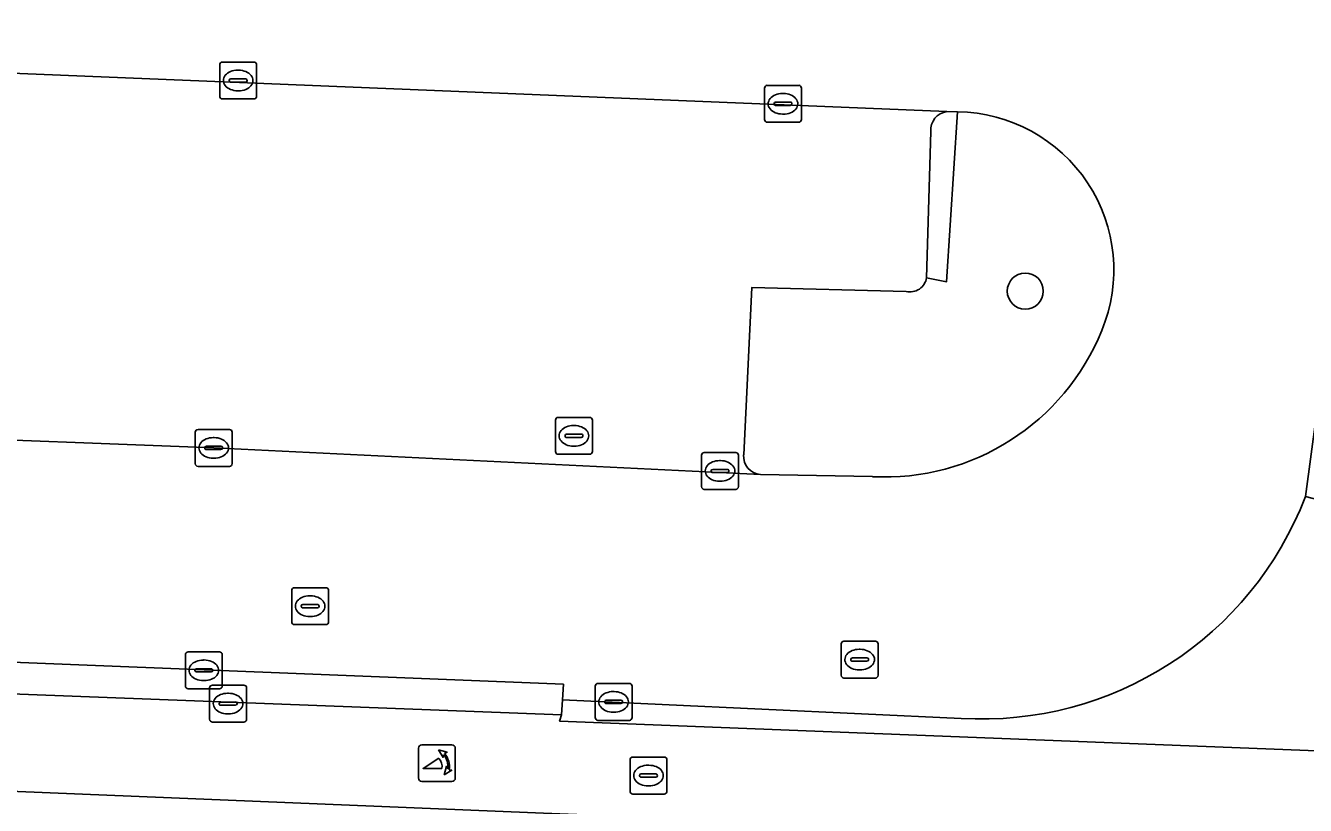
# Model space of a CAD drawing. Extents: x 160888 to 161385, y 386490 to 386908.
# Drawn here: x 161300.21 to 161334.91, y 386584.72 to 386605.86 of the extents above; entities that cross this region are included whole.
import ezdxf

# ---------------------------------------------------------------- set-up
doc = ezdxf.new("R2010")
doc.units = 0
for name, color, linetype in [('IMGEO_Boom', 7, 'Continuous'), ('IMGEO_Fietspad_gesloten', 7, 'Continuous'), ('IMGEO_Groenvoorziening', 7, 'Continuous'), ('IMGEO_Haag', 7, 'Continuous'), ('IMGEO_Kolk', 7, 'Continuous'), ('IMGEO_Parkeervlak_open', 7, 'Continuous'), ('IMGEO_Poller', 7, 'Continuous'), ('IMGEO_Rijbaan_lokaal_open', 7, 'Continuous'), ('IMGEO_Rioolput', 7, 'Continuous'), ('IMGEO_Voetpad_open', 7, 'Continuous')]:
    doc.layers.add(name, color=color, linetype=linetype)

msp = doc.modelspace()

# ---------------------------------------------------------------- linework, layer by layer
at = {"layer": 'IMGEO_Boom'}
msp.add_circle((161327.312, 386598.663), 0.489, dxfattribs=at)
at = {"layer": 'IMGEO_Fietspad_gesloten'}
for points in [[(161314.685, 386587.006), (161314.693, 386587.03), (161314.741, 386587.177), (161287.009, 386588.236), (161268.963, 386588.871), (161268.851, 386586.379), (161314.691, 386584.489), (161334.635, 386583.706)], [(161336.596, 386586.148), (161314.685, 386587.006)]]:
    msp.add_lwpolyline(points, dxfattribs=at)
at = {"layer": 'IMGEO_Groenvoorziening'}
for points in [[(161343.202, 386663.059), (161336.592, 386605.648), (161334.906, 386593.09), (161337.474, 386592.417)], [(161325.478, 386603.521), (161325.178, 386598.917), (161324.635, 386599.026)], [(161324.081, 386598.654), (161319.902, 386598.762), (161319.677, 386594.222)], [(161320.13, 386593.687), (161323.169, 386593.632)]]:
    msp.add_lwpolyline(points, dxfattribs=at)
for centre, radius, start, end in [((161325.423, 386599.233), 4.288, 337.5382, 89.2688), ((161324.188, 386599.093), 0.452, 256.3273, 351.4339), ((161323.497, 386599.975), 6.352, 267.04, 337.9906), ((161320.172, 386594.182), 0.497, 175.3775, 265.1336)]:
    msp.add_arc(centre, radius, start, end, dxfattribs=at)
at = {"layer": 'IMGEO_Haag'}
msp.add_lwpolyline([(161343.202, 386663.059), (161336.592, 386605.648), (161334.906, 386593.09), (161337.474, 386592.417)], dxfattribs=at)
at = {"layer": 'IMGEO_Kolk'}
for p, q in [((161305.546, 386604.871), (161306.398, 386604.871)), ((161305.471, 386603.945), (161305.471, 386604.797)), ((161305.959, 386604.651), (161305.984, 386604.651)), ((161306.472, 386604.797), (161306.472, 386603.945)), ((161305.73, 386604.365), (161305.73, 386604.377)), ((161306.168, 386604.328), (161305.77, 386604.328)), ((161305.773, 386604.414), (161306.171, 386604.414)), ((161306.214, 386604.377), (161306.214, 386604.365)), ((161320.242, 386603.314), (161320.242, 386604.166)), ((161320.317, 386604.24), (161321.169, 386604.24)), ((161321.243, 386604.166), (161321.243, 386603.314)), ((161306.398, 386603.871), (161305.546, 386603.871)), ((161305.982, 386604.091), (161305.957, 386604.091)), ((161320.73, 386604.02), (161320.755, 386604.02)), ((161320.501, 386603.734), (161320.501, 386603.746)), ((161320.939, 386603.697), (161320.541, 386603.697)), ((161320.544, 386603.783), (161320.942, 386603.783)), ((161320.753, 386603.46), (161320.728, 386603.46)), ((161320.985, 386603.746), (161320.985, 386603.734)), ((161321.169, 386603.24), (161320.317, 386603.24)), ((161314.575, 386594.312), (161314.575, 386595.164)), ((161314.65, 386595.238), (161315.502, 386595.238)), ((161315.576, 386595.164), (161315.576, 386594.312)), ((161304.809, 386593.985), (161304.809, 386594.837)), ((161304.884, 386594.911), (161305.736, 386594.911)), ((161305.81, 386594.837), (161305.81, 386593.985)), ((161314.877, 386594.781), (161315.275, 386594.781)), ((161315.063, 386595.018), (161315.088, 386595.018)), ((161305.111, 386594.454), (161305.509, 386594.454)), ((161305.297, 386594.691), (161305.322, 386594.691)), ((161314.834, 386594.732), (161314.834, 386594.744)), ((161315.272, 386594.695), (161314.874, 386594.695)), ((161315.086, 386594.458), (161315.061, 386594.458)), ((161315.318, 386594.744), (161315.318, 386594.732)), ((161305.068, 386594.405), (161305.068, 386594.417)), ((161305.506, 386594.368), (161305.108, 386594.368)), ((161305.32, 386594.131), (161305.295, 386594.131)), ((161305.552, 386594.417), (161305.552, 386594.405)), ((161315.502, 386594.238), (161314.65, 386594.238)), ((161318.535, 386593.361), (161318.535, 386594.213)), ((161318.61, 386594.287), (161319.462, 386594.287)), ((161319.536, 386594.213), (161319.536, 386593.361)), ((161305.736, 386593.911), (161304.884, 386593.911)), ((161318.794, 386593.781), (161318.794, 386593.793)), ((161319.232, 386593.744), (161318.834, 386593.744)), ((161318.837, 386593.83), (161319.235, 386593.83)), ((161319.023, 386594.067), (161319.048, 386594.067)), ((161319.278, 386593.793), (161319.278, 386593.781)), ((161319.046, 386593.507), (161319.021, 386593.507)), ((161319.462, 386593.287), (161318.61, 386593.287)), ((161304.616, 386588.882), (161305.468, 386588.882)), ((161304.541, 386587.956), (161304.541, 386588.808)), ((161305.029, 386588.662), (161305.054, 386588.662)), ((161305.542, 386588.808), (161305.542, 386587.956)), ((161304.8, 386588.376), (161304.8, 386588.388)), ((161305.238, 386588.339), (161304.84, 386588.339)), ((161304.843, 386588.425), (161305.241, 386588.425)), ((161305.284, 386588.388), (161305.284, 386588.376)), ((161305.468, 386587.882), (161304.616, 386587.882)), ((161305.052, 386588.102), (161305.027, 386588.102)), ((161305.199, 386587.054), (161305.199, 386587.906)), ((161305.274, 386587.98), (161306.126, 386587.98)), ((161306.2, 386587.906), (161306.2, 386587.054)), ((161315.651, 386587.1), (161315.651, 386587.952)), ((161315.726, 386588.026), (161316.578, 386588.026)), ((161316.652, 386587.952), (161316.652, 386587.1)), ((161305.501, 386587.523), (161305.899, 386587.523)), ((161305.687, 386587.76), (161305.712, 386587.76)), ((161315.91, 386587.52), (161315.91, 386587.532)), ((161315.953, 386587.569), (161316.351, 386587.569)), ((161316.139, 386587.806), (161316.164, 386587.806)), ((161316.394, 386587.532), (161316.394, 386587.52)), ((161305.458, 386587.474), (161305.458, 386587.486)), ((161305.896, 386587.437), (161305.498, 386587.437)), ((161305.71, 386587.2), (161305.685, 386587.2)), ((161305.942, 386587.486), (161305.942, 386587.474)), ((161316.348, 386587.483), (161315.95, 386587.483)), ((161316.162, 386587.246), (161316.137, 386587.246)), ((161306.126, 386586.98), (161305.274, 386586.98)), ((161316.578, 386587.026), (161315.726, 386587.026))]:
    msp.add_line(p, q, dxfattribs=at)
for points in [[(161305.546, 386604.871), (161306.398, 386604.871)], [(161305.471, 386603.945), (161305.471, 386604.797)], [(161306.472, 386604.797), (161306.472, 386603.945)], [(161320.242, 386603.314), (161320.242, 386604.166)], [(161320.317, 386604.24), (161321.169, 386604.24)], [(161321.243, 386604.166), (161321.243, 386603.314)], [(161306.398, 386603.871), (161305.546, 386603.871)], [(161321.169, 386603.24), (161320.317, 386603.24)], [(161314.575, 386594.312), (161314.575, 386595.164)], [(161314.65, 386595.238), (161315.502, 386595.238)], [(161315.576, 386595.164), (161315.576, 386594.312)], [(161304.809, 386593.985), (161304.809, 386594.837)], [(161304.884, 386594.911), (161305.736, 386594.911)], [(161305.81, 386594.837), (161305.81, 386593.985)], [(161315.502, 386594.238), (161314.65, 386594.238)], [(161318.535, 386593.361), (161318.535, 386594.213)], [(161318.61, 386594.287), (161319.462, 386594.287)], [(161319.536, 386594.213), (161319.536, 386593.361)], [(161305.736, 386593.911), (161304.884, 386593.911)], [(161319.462, 386593.287), (161318.61, 386593.287)], [(161304.616, 386588.882), (161305.468, 386588.882)], [(161304.541, 386587.956), (161304.541, 386588.808)], [(161305.542, 386588.808), (161305.542, 386587.956)], [(161305.468, 386587.882), (161304.616, 386587.882)], [(161305.199, 386587.054), (161305.199, 386587.906)], [(161305.274, 386587.98), (161306.126, 386587.98)], [(161306.2, 386587.906), (161306.2, 386587.054)], [(161315.651, 386587.1), (161315.651, 386587.952)], [(161315.726, 386588.026), (161316.578, 386588.026)], [(161316.652, 386587.952), (161316.652, 386587.1)], [(161306.126, 386586.98), (161305.274, 386586.98)], [(161316.578, 386587.026), (161315.726, 386587.026)]]:
    msp.add_lwpolyline(points, dxfattribs=at)
for centre, radius, start, end in [((161305.548, 386604.795), 0.0765, 91.552, 178.448), ((161305.548, 386604.795), 0.0765, 91.552, 178.448), ((161306.396, 386604.795), 0.0765, 1.552, 88.448), ((161306.396, 386604.795), 0.0765, 1.552, 88.448), ((161305.77, 386604.374), 0.0403, 85.8775, 175.7526), ((161305.767, 386604.364), 0.0366, 178.938, 274.7102), ((161306.171, 386604.371), 0.043, 264.8664, 352.4533), ((161306.175, 386604.376), 0.0386, 1.7309, 96.639), ((161320.319, 386604.164), 0.0765, 91.552, 178.448), ((161320.319, 386604.164), 0.0765, 91.552, 178.448), ((161321.167, 386604.164), 0.0765, 1.552, 88.448), ((161321.167, 386604.164), 0.0765, 1.552, 88.448), ((161305.548, 386603.947), 0.0765, 181.552, 268.448), ((161305.548, 386603.947), 0.0765, 181.552, 268.448), ((161306.396, 386603.947), 0.0765, 271.552, 358.448), ((161306.396, 386603.947), 0.0765, 271.552, 358.448), ((161320.541, 386603.743), 0.0403, 85.8775, 175.7526), ((161320.538, 386603.733), 0.0366, 178.938, 274.7102), ((161320.942, 386603.74), 0.043, 264.8664, 352.4533), ((161320.946, 386603.745), 0.0386, 1.7309, 96.639), ((161320.319, 386603.316), 0.0765, 181.552, 268.448), ((161320.319, 386603.316), 0.0765, 181.552, 268.448), ((161321.167, 386603.316), 0.0765, 271.552, 358.448), ((161321.167, 386603.316), 0.0765, 271.552, 358.448), ((161314.652, 386595.162), 0.0765, 91.552, 178.448), ((161314.652, 386595.162), 0.0765, 91.552, 178.448), ((161315.5, 386595.162), 0.0765, 1.552, 88.448), ((161315.5, 386595.162), 0.0765, 1.552, 88.448), ((161304.886, 386594.835), 0.0765, 91.552, 178.448), ((161304.886, 386594.835), 0.0765, 91.552, 178.448), ((161305.734, 386594.835), 0.0765, 1.552, 88.448), ((161305.734, 386594.835), 0.0765, 1.552, 88.448), ((161314.874, 386594.741), 0.0403, 85.8775, 175.7526), ((161315.279, 386594.743), 0.0386, 1.7309, 96.639), ((161305.108, 386594.414), 0.0403, 85.8775, 175.7526), ((161305.513, 386594.416), 0.0386, 1.7309, 96.639), ((161314.871, 386594.731), 0.0366, 178.938, 274.7102), ((161315.275, 386594.738), 0.043, 264.8664, 352.4533), ((161305.105, 386594.404), 0.0366, 178.938, 274.7102), ((161305.509, 386594.411), 0.043, 264.8664, 352.4533), ((161314.652, 386594.314), 0.0765, 181.552, 268.448), ((161314.652, 386594.314), 0.0765, 181.552, 268.448), ((161315.5, 386594.314), 0.0765, 271.552, 358.448), ((161315.5, 386594.314), 0.0765, 271.552, 358.448), ((161318.612, 386594.211), 0.0765, 91.552, 178.448), ((161318.612, 386594.211), 0.0765, 91.552, 178.448), ((161319.46, 386594.211), 0.0765, 1.552, 88.448), ((161319.46, 386594.211), 0.0765, 1.552, 88.448), ((161304.886, 386593.987), 0.0765, 181.552, 268.448), ((161304.886, 386593.987), 0.0765, 181.552, 268.448), ((161305.734, 386593.987), 0.0765, 271.552, 358.448), ((161305.734, 386593.987), 0.0765, 271.552, 358.448), ((161318.834, 386593.79), 0.0403, 85.8775, 175.7526), ((161318.831, 386593.78), 0.0366, 178.938, 274.7102), ((161319.235, 386593.787), 0.043, 264.8664, 352.4533), ((161319.239, 386593.792), 0.0386, 1.7309, 96.639), ((161318.612, 386593.363), 0.0765, 181.552, 268.448), ((161318.612, 386593.363), 0.0765, 181.552, 268.448), ((161319.46, 386593.363), 0.0765, 271.552, 358.448), ((161319.46, 386593.363), 0.0765, 271.552, 358.448), ((161304.618, 386588.806), 0.0765, 91.552, 178.448), ((161304.618, 386588.806), 0.0765, 91.552, 178.448), ((161305.466, 386588.806), 0.0765, 1.552, 88.448), ((161305.466, 386588.806), 0.0765, 1.552, 88.448), ((161304.84, 386588.385), 0.0403, 85.8775, 175.7526), ((161304.837, 386588.375), 0.0366, 178.938, 274.7102), ((161305.241, 386588.382), 0.043, 264.8664, 352.4533), ((161305.245, 386588.387), 0.0386, 1.7309, 96.639), ((161304.618, 386587.958), 0.0765, 181.552, 268.448), ((161304.618, 386587.958), 0.0765, 181.552, 268.448), ((161305.276, 386587.904), 0.0765, 91.552, 178.448), ((161305.276, 386587.904), 0.0765, 91.552, 178.448), ((161305.466, 386587.958), 0.0765, 271.552, 358.448), ((161305.466, 386587.958), 0.0765, 271.552, 358.448), ((161306.124, 386587.904), 0.0765, 1.552, 88.448), ((161306.124, 386587.904), 0.0765, 1.552, 88.448), ((161315.728, 386587.95), 0.0765, 91.552, 178.448), ((161315.728, 386587.95), 0.0765, 91.552, 178.448), ((161316.576, 386587.95), 0.0765, 1.552, 88.448), ((161316.576, 386587.95), 0.0765, 1.552, 88.448), ((161305.498, 386587.483), 0.0403, 85.8775, 175.7526), ((161305.903, 386587.485), 0.0386, 1.7309, 96.639), ((161315.95, 386587.529), 0.0403, 85.8775, 175.7526), ((161315.947, 386587.519), 0.0366, 178.938, 274.7102), ((161316.351, 386587.526), 0.043, 264.8664, 352.4533), ((161316.355, 386587.531), 0.0386, 1.7309, 96.639), ((161305.495, 386587.473), 0.0366, 178.938, 274.7102), ((161305.899, 386587.48), 0.043, 264.8664, 352.4533), ((161305.276, 386587.056), 0.0765, 181.552, 268.448), ((161305.276, 386587.056), 0.0765, 181.552, 268.448), ((161306.124, 386587.056), 0.0765, 271.552, 358.448), ((161306.124, 386587.056), 0.0765, 271.552, 358.448), ((161315.728, 386587.102), 0.0765, 181.552, 268.448), ((161315.728, 386587.102), 0.0765, 181.552, 268.448), ((161316.576, 386587.102), 0.0765, 271.552, 358.448), ((161316.576, 386587.102), 0.0765, 271.552, 358.448)]:
    msp.add_arc(centre, radius, start, end, dxfattribs=at)
for centre, major_axis, ratio, start_param, end_param in [((161305.958, 386604.371), (-0.387, 0.002), 0.722429, 4.712389, 7.853982), ((161305.983, 386604.371), (-0.39, 0.002), 0.717154, 1.570796, 4.712389), ((161320.729, 386603.74), (-0.387, 0.002), 0.722429, 4.712389, 7.853982), ((161320.754, 386603.74), (-0.39, 0.002), 0.717154, 1.570796, 4.712389), ((161315.062, 386594.738), (-0.387, 0.002), 0.722429, 4.712389, 7.853982), ((161315.087, 386594.738), (-0.39, 0.002), 0.717154, 1.570796, 4.712389), ((161305.296, 386594.411), (-0.387, 0.002), 0.722429, 4.712389, 7.853982), ((161305.321, 386594.411), (-0.39, 0.002), 0.717154, 1.570796, 4.712389), ((161319.022, 386593.787), (-0.387, 0.002), 0.722429, 4.712389, 7.853982), ((161319.047, 386593.787), (-0.39, 0.002), 0.717154, 1.570796, 4.712389), ((161305.028, 386588.382), (-0.387, 0.002), 0.722429, 4.712389, 7.853982), ((161305.053, 386588.382), (-0.39, 0.002), 0.717154, 1.570796, 4.712389), ((161305.686, 386587.48), (-0.387, 0.002), 0.722429, 4.712389, 7.853982), ((161305.711, 386587.48), (-0.39, 0.002), 0.717154, 1.570796, 4.712389), ((161316.138, 386587.526), (-0.387, 0.002), 0.722429, 4.712389, 7.853982), ((161316.163, 386587.526), (-0.39, 0.002), 0.717154, 1.570796, 4.712389)]:
    msp.add_ellipse(centre, major_axis=major_axis, ratio=ratio, start_param=start_param, end_param=end_param, dxfattribs=at)
at = {"layer": 'IMGEO_Parkeervlak_open'}
for points in [[(161325.188, 386603.53), (161287.255, 386605.082), (161277.281, 386605.481)], [(161324.635, 386599.026), (161324.753, 386602.987)], [(161270.947, 386600.361), (161270.715, 386595.781), (161273.13, 386595.698), (161286.828, 386595.127), (161288.37, 386595.061), (161305.31, 386594.411), (161320.13, 386593.687)], [(161319.677, 386594.222), (161319.902, 386598.762), (161324.081, 386598.654)]]:
    msp.add_lwpolyline(points, dxfattribs=at)
for centre, radius, start, end in [((161325.255, 386603.031), 0.504, 97.6321, 184.9711), ((161324.188, 386599.093), 0.452, 256.3273, 351.4339), ((161320.172, 386594.182), 0.497, 175.3775, 265.1336)]:
    msp.add_arc(centre, radius, start, end, dxfattribs=at)
at = {"layer": 'IMGEO_Poller'}
for p, q in [((161310.862, 386586.27), (161310.862, 386585.463)), ((161310.862, 386586.27), (161310.862, 386585.463)), ((161311.764, 386586.365), (161310.956, 386586.365)), ((161311.764, 386586.365), (161310.956, 386586.365)), ((161311.858, 386585.463), (161311.858, 386586.27)), ((161311.858, 386585.463), (161311.858, 386586.27)), ((161310.956, 386585.368), (161311.764, 386585.368)), ((161310.956, 386585.368), (161311.764, 386585.368))]:
    msp.add_line(p, q, dxfattribs=at)
for points in [[(161311.541, 386586.094), (161311.529, 386586.021), (161311.404, 386586.226)], [(161311.404, 386586.226), (161311.635, 386586.16), (161311.564, 386586.128)], [(161311.497, 386585.721), (161310.984, 386585.721), (161311.414, 386585.996)], [(161311.557, 386585.549), (161311.623, 386585.78), (161311.653, 386585.712)], [(161311.689, 386585.685), (161311.761, 386585.674), (161311.557, 386585.549)]]:
    msp.add_lwpolyline(points, dxfattribs=at)
for centre, radius, start, end in [((161310.956, 386586.27), 0.0946, 90, 180), ((161310.956, 386586.27), 0.0946, 90, 180), ((161311.183, 386585.781), 0.516, 349.3569, 42.2912), ((161311.764, 386586.27), 0.0946, 0, 90), ((161311.764, 386586.27), 0.0946, 0, 90), ((161311.169, 386585.771), 0.332, 351.3247, 42.4854), ((161311.183, 386585.781), 0.476, 351.7527, 41.1691), ((161310.956, 386585.463), 0.0946, 180, 270), ((161310.956, 386585.463), 0.0946, 180, 270), ((161311.764, 386585.463), 0.0946, 270, 0), ((161311.764, 386585.463), 0.0946, 270, 0)]:
    msp.add_arc(centre, radius, start, end, dxfattribs=at)
at = {"layer": 'IMGEO_Rijbaan_lokaal_open'}
for points in [[(161334.906, 386593.09), (161336.592, 386605.648), (161343.202, 386663.059)], [(161328.011, 386609.395), (161327.767, 386609.413), (161305.963, 386610.362), (161288.768, 386611), (161271.059, 386611.743), (161268.784, 386611.856), (161266.336, 386611.977), (161266.084, 386605.945), (161270.092, 386605.796), (161270.334, 386605.784), (161276.984, 386605.493), (161277.281, 386605.481), (161287.255, 386605.082), (161325.188, 386603.53), (161325.478, 386603.521)], [(161323.169, 386593.632), (161320.13, 386593.687), (161305.31, 386594.411), (161288.37, 386595.061), (161286.828, 386595.127), (161273.13, 386595.698), (161270.715, 386595.781), (161270.396, 386589.777), (161273.704, 386589.665), (161285.106, 386589.192), (161314.788, 386588.004), (161314.764, 386587.586), (161325.57, 386587.079)]]:
    msp.add_lwpolyline(points, dxfattribs=at)
for centre, radius, start, end in [((161325.423, 386599.233), 4.288, 337.5382, 89.2688), ((161323.497, 386599.975), 6.352, 267.04, 337.9906), ((161326.138, 386596.452), 9.39, 266.5312, 339.0198)]:
    msp.add_arc(centre, radius, start, end, dxfattribs=at)
at = {"layer": 'IMGEO_Rioolput'}
for p, q in [((161307.498, 386590.62), (161308.35, 386590.62)), ((161307.423, 386589.694), (161307.423, 386590.546)), ((161307.911, 386590.4), (161307.936, 386590.4)), ((161308.424, 386590.546), (161308.424, 386589.694)), ((161307.682, 386590.114), (161307.682, 386590.126)), ((161308.12, 386590.077), (161307.722, 386590.077)), ((161307.725, 386590.163), (161308.123, 386590.163)), ((161308.166, 386590.126), (161308.166, 386590.114)), ((161308.35, 386589.62), (161307.498, 386589.62)), ((161307.934, 386589.84), (161307.909, 386589.84)), ((161322.321, 386588.247), (161322.321, 386589.099)), ((161322.396, 386589.173), (161323.248, 386589.173)), ((161322.809, 386588.953), (161322.834, 386588.953)), ((161323.322, 386589.099), (161323.322, 386588.247)), ((161322.58, 386588.667), (161322.58, 386588.679)), ((161323.018, 386588.63), (161322.62, 386588.63)), ((161322.623, 386588.716), (161323.021, 386588.716)), ((161323.064, 386588.679), (161323.064, 386588.667)), ((161322.832, 386588.393), (161322.807, 386588.393)), ((161323.248, 386588.173), (161322.396, 386588.173)), ((161316.596, 386585.103), (161316.596, 386585.955)), ((161316.671, 386586.029), (161317.523, 386586.029)), ((161317.084, 386585.809), (161317.109, 386585.809)), ((161317.597, 386585.955), (161317.597, 386585.103)), ((161316.855, 386585.523), (161316.855, 386585.535)), ((161317.293, 386585.486), (161316.895, 386585.486)), ((161316.898, 386585.572), (161317.296, 386585.572)), ((161317.339, 386585.535), (161317.339, 386585.523)), ((161317.107, 386585.249), (161317.082, 386585.249)), ((161317.523, 386585.029), (161316.671, 386585.029))]:
    msp.add_line(p, q, dxfattribs=at)
for points in [[(161307.498, 386590.62), (161308.35, 386590.62)], [(161307.423, 386589.694), (161307.423, 386590.546)], [(161308.424, 386590.546), (161308.424, 386589.694)], [(161308.35, 386589.62), (161307.498, 386589.62)], [(161322.321, 386588.247), (161322.321, 386589.099)], [(161322.396, 386589.173), (161323.248, 386589.173)], [(161323.322, 386589.099), (161323.322, 386588.247)], [(161323.248, 386588.173), (161322.396, 386588.173)], [(161316.596, 386585.103), (161316.596, 386585.955)], [(161316.671, 386586.029), (161317.523, 386586.029)], [(161317.597, 386585.955), (161317.597, 386585.103)], [(161317.523, 386585.029), (161316.671, 386585.029)]]:
    msp.add_lwpolyline(points, dxfattribs=at)
for centre, radius, start, end in [((161307.5, 386590.544), 0.0765, 91.552, 178.448), ((161307.5, 386590.544), 0.0765, 91.552, 178.448), ((161308.348, 386590.544), 0.0765, 1.552, 88.448), ((161308.348, 386590.544), 0.0765, 1.552, 88.448), ((161307.722, 386590.123), 0.0403, 85.8775, 175.7526), ((161307.719, 386590.113), 0.0366, 178.938, 274.7102), ((161308.123, 386590.12), 0.043, 264.8664, 352.4533), ((161308.127, 386590.125), 0.0386, 1.7309, 96.639), ((161307.5, 386589.696), 0.0765, 181.552, 268.448), ((161307.5, 386589.696), 0.0765, 181.552, 268.448), ((161308.348, 386589.696), 0.0765, 271.552, 358.448), ((161308.348, 386589.696), 0.0765, 271.552, 358.448), ((161322.398, 386589.097), 0.0765, 91.552, 178.448), ((161322.398, 386589.097), 0.0765, 91.552, 178.448), ((161323.246, 386589.097), 0.0765, 1.552, 88.448), ((161323.246, 386589.097), 0.0765, 1.552, 88.448), ((161322.62, 386588.676), 0.0403, 85.8775, 175.7526), ((161322.617, 386588.666), 0.0366, 178.938, 274.7102), ((161323.021, 386588.673), 0.043, 264.8664, 352.4533), ((161323.025, 386588.678), 0.0386, 1.7309, 96.639), ((161322.398, 386588.249), 0.0765, 181.552, 268.448), ((161322.398, 386588.249), 0.0765, 181.552, 268.448), ((161323.246, 386588.249), 0.0765, 271.552, 358.448), ((161323.246, 386588.249), 0.0765, 271.552, 358.448), ((161316.673, 386585.953), 0.0765, 91.552, 178.448), ((161316.673, 386585.953), 0.0765, 91.552, 178.448), ((161317.521, 386585.953), 0.0765, 1.552, 88.448), ((161317.521, 386585.953), 0.0765, 1.552, 88.448), ((161316.895, 386585.532), 0.0403, 85.8775, 175.7526), ((161316.892, 386585.522), 0.0366, 178.938, 274.7102), ((161317.296, 386585.529), 0.043, 264.8664, 352.4533), ((161317.3, 386585.534), 0.0386, 1.7309, 96.639), ((161316.673, 386585.105), 0.0765, 181.552, 268.448), ((161316.673, 386585.105), 0.0765, 181.552, 268.448), ((161317.521, 386585.105), 0.0765, 271.552, 358.448), ((161317.521, 386585.105), 0.0765, 271.552, 358.448)]:
    msp.add_arc(centre, radius, start, end, dxfattribs=at)
for centre, major_axis, ratio, start_param, end_param in [((161307.91, 386590.12), (-0.387, 0.002), 0.722429, 4.712389, 7.853982), ((161307.935, 386590.12), (-0.39, 0.002), 0.717154, 1.570796, 4.712389), ((161322.808, 386588.673), (-0.387, 0.002), 0.722429, 4.712389, 7.853982), ((161322.833, 386588.673), (-0.39, 0.002), 0.717154, 1.570796, 4.712389), ((161317.083, 386585.529), (-0.387, 0.002), 0.722429, 4.712389, 7.853982), ((161317.108, 386585.529), (-0.39, 0.002), 0.717154, 1.570796, 4.712389)]:
    msp.add_ellipse(centre, major_axis=major_axis, ratio=ratio, start_param=start_param, end_param=end_param, dxfattribs=at)
at = {"layer": 'IMGEO_Voetpad_open'}
for points in [[(161324.753, 386602.987), (161324.635, 386599.026), (161325.178, 386598.917), (161325.478, 386603.521), (161325.188, 386603.53)], [(161260.57, 386583.97), (161268.72, 386583.63), (161268.731, 386583.909), (161268.851, 386586.379), (161268.011, 386586.406), (161268.143, 386589.015), (161268.968, 386588.986), (161268.963, 386588.871), (161287.009, 386588.236), (161314.741, 386587.177), (161314.764, 386587.586), (161314.788, 386588.004), (161285.106, 386589.192), (161273.704, 386589.665), (161270.396, 386589.777), (161269.673, 386589.799), (161269.951, 386595.82), (161265.648, 386595.988), (161264.897, 386596.002)], [(161337.474, 386592.417), (161334.906, 386593.09)], [(161325.57, 386587.079), (161314.764, 386587.586), (161314.741, 386587.177), (161314.693, 386587.03), (161314.685, 386587.006), (161336.596, 386586.148)], [(161334.635, 386583.706), (161314.691, 386584.489), (161268.851, 386586.379), (161268.731, 386583.909), (161314.673, 386582.068), (161327.059, 386581.555), (161333.803, 386581.275), (161333.106, 386575.479), (161334.885, 386575.286)]]:
    msp.add_lwpolyline(points, dxfattribs=at)
for centre, radius, start, end in [((161325.255, 386603.031), 0.504, 97.6321, 184.9711), ((161326.138, 386596.452), 9.39, 266.5312, 339.0198)]:
    msp.add_arc(centre, radius, start, end, dxfattribs=at)

doc.saveas('drawing.dxf')
